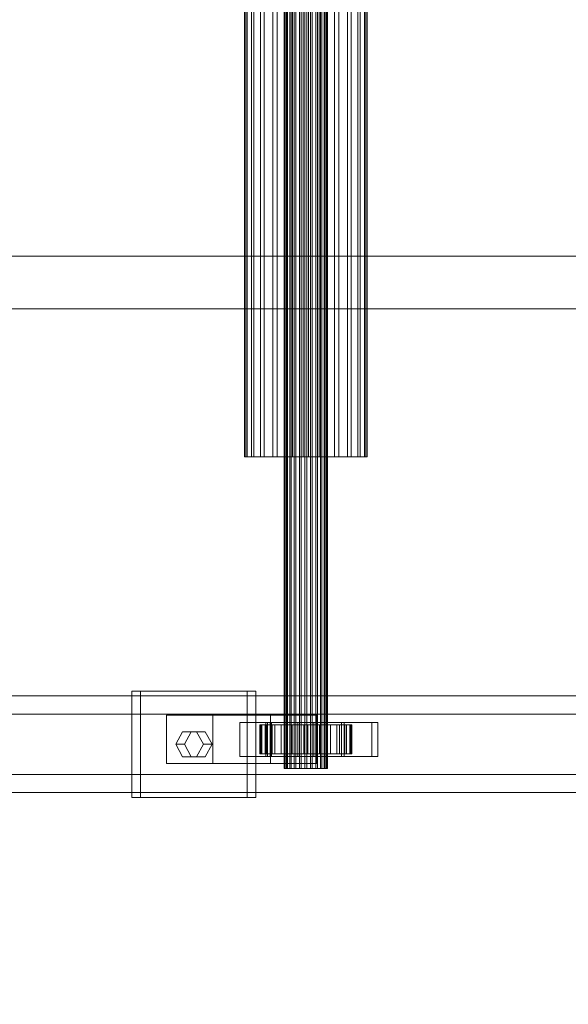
# Model space of a CAD drawing. Header units: millimetres. Extents: x -3490 to 61924, y -72580 to 6847.
# Tile 555 of 656: x 23518 to 23745, y -18538 to -18130. Entities that reach past the tile are written whole.
import ezdxf

# ---------------------------------------------------------------- set-up
doc = ezdxf.new("R2010")
doc.units = ezdxf.units.MM
doc.layers.add('COTAS_O', color=1, linetype='Continuous', lineweight=0)
doc.layers.add('superior_C02', color=7, linetype='Continuous', lineweight=0)
doc.dimstyles.new('R19_100', dxfattribs={"dimtxt": 250, "dimasz": 150, "dimexe": 150, "dimexo": 80, "dimgap": 100, "dimtad": 1, "dimtih": 1, "dimtoh": 1, "dimdsep": 46, "dimcen": 0.09, "dimadec": 0, "dimazin": 0, "dimtfac": 1, "dimtdec": 4, "dimtofl": 0, "dimtmove": 0, "dimatfit": 3, "dimfxl": 1, "dimtolj": 1, "dimtzin": 0, "dimarcsym": 0})

# ---------------------------------------------------------------- blocks, each defined once
blk = doc.blocks.new('DIM_R29_47')
at = {"layer": 'COTAS_O'}
for p, q in [((23050.07, -17510), (23005.07, -17660)), ((23750.07, -17510), (23050.07, -17510)), ((23050.07, -19480), (23050.07, -17510)), ((23050.07, -17510), (23095.07, -17660)), ((23050.07, -19480), (23005.07, -19330)), ((23050.07, -19480), (23095.07, -19330)), ((23750.07, -19480), (23050.07, -19480))]:
    blk.add_line(p, q, dxfattribs=at)
blk.add_text('1970 O', height=250, rotation=90, dxfattribs=at).set_placement((22950.07, -18495))

msp = doc.modelspace()

# ---------------------------------------------------------------- linework, layer by layer
at = {"layer": 'superior_C02'}
for p, q in [((23627.272, -18440), (23627.272, -17560)), ((23627.483, -18440), (23627.483, -17560)), ((23627.673, -18440), (23627.673, -17560)), ((23628.293, -18440), (23628.293, -17560)), ((23628.66, -18440), (23628.66, -17560)), ((23629.646, -18440), (23629.646, -17560)), ((23630.165, -18440), (23630.165, -17560)), ((23631.45, -18440), (23631.45, -17560)), ((23632.086, -18440), (23632.086, -17560)), ((23633.582, -18440), (23633.582, -17560)), ((23634.292, -18440), (23634.292, -17560)), ((23635.897, -18440), (23635.897, -17560)), ((23636.632, -18440), (23636.632, -17560)), ((23638.237, -18440), (23638.237, -17560)), ((23638.947, -18440), (23638.947, -17560)), ((23640.442, -18440), (23640.442, -17560)), ((23641.079, -18440), (23641.079, -17560)), ((23642.363, -18440), (23642.363, -17560)), ((23642.883, -18440), (23642.883, -17560)), ((23643.868, -18440), (23643.868, -17560)), ((23644.236, -18440), (23644.236, -17560)), ((23644.855, -17560), (23644.855, -18440)), ((23645.045, -18440), (23645.045, -17560)), ((23645.257, -18440), (23645.257, -17560)), ((23610.885, -18311.15), (23610.885, -17688.85)), ((23611.482, -18311.15), (23611.482, -17688.85)), ((23612.019, -18311.15), (23612.019, -17688.85)), ((23613.767, -18311.15), (23613.767, -17688.85)), ((23614.804, -18311.15), (23614.804, -17688.85)), ((23617.585, -18311.15), (23617.585, -17688.85)), ((23619.052, -18311.15), (23619.052, -17688.85)), ((23622.676, -18311.15), (23622.676, -17688.85)), ((23624.473, -18311.15), (23624.473, -17688.85)), ((23628.694, -18311.15), (23628.694, -17688.85)), ((23630.698, -18311.15), (23630.698, -17688.85)), ((23635.227, -18311.15), (23635.227, -17688.85)), ((23637.301, -18311.15), (23637.301, -17688.85)), ((23641.831, -18311.15), (23641.831, -17688.85)), ((23643.835, -18311.15), (23643.835, -17688.85)), ((23648.055, -18311.15), (23648.055, -17688.85)), ((23649.852, -18311.15), (23649.852, -17688.85)), ((23653.476, -18311.15), (23653.476, -17688.85)), ((23654.943, -18311.15), (23654.943, -17688.85)), ((23657.724, -18311.15), (23657.724, -17688.85)), ((23658.761, -18311.15), (23658.761, -17688.85)), ((23660.51, -17688.85), (23660.51, -18311.15)), ((23661.047, -18311.15), (23661.047, -17688.85)), ((23661.643, -18311.15), (23661.643, -17688.85)), ((23830.921, -18228.298), (23401.145, -18228.298)), ((23402.923, -18228.298), (23832.7, -18228.298)), ((24634.01, -18250), (15575.415, -18250)), ((15576.913, -18250), (24635.508, -18250)), ((23612.019, -18311.15), (23610.885, -18311.15)), ((23610.885, -18311.15), (23611.482, -18311.15)), ((23611.482, -18311.15), (23613.767, -18311.15)), ((23614.804, -18311.15), (23612.019, -18311.15)), ((23613.767, -18311.15), (23617.585, -18311.15)), ((23619.052, -18311.15), (23614.804, -18311.15)), ((23617.585, -18311.15), (23622.676, -18311.15)), ((23624.473, -18311.15), (23619.052, -18311.15)), ((23622.676, -18311.15), (23628.694, -18311.15)), ((23630.698, -18311.15), (23624.473, -18311.15)), ((23628.694, -18311.15), (23635.227, -18311.15)), ((23637.301, -18311.15), (23630.698, -18311.15)), ((23635.227, -18311.15), (23641.831, -18311.15)), ((23643.835, -18311.15), (23637.301, -18311.15)), ((23641.831, -18311.15), (23648.055, -18311.15)), ((23649.852, -18311.15), (23643.835, -18311.15)), ((23648.055, -18311.15), (23653.476, -18311.15)), ((23654.943, -18311.15), (23649.852, -18311.15)), ((23653.476, -18311.15), (23657.724, -18311.15)), ((23658.761, -18311.15), (23654.943, -18311.15)), ((23657.724, -18311.15), (23660.51, -18311.15)), ((23661.047, -18311.15), (23658.761, -18311.15)), ((23660.51, -18311.15), (23661.643, -18311.15)), ((23661.643, -18311.15), (23661.047, -18311.15)), ((23612.082, -18408), (23564.354, -18408)), ((23564.354, -18408), (23564.354, -18452)), ((23567.931, -18408), (23564.354, -18408)), ((23567.931, -18452), (23567.931, -18408)), ((23567.931, -18408), (23615.658, -18408)), ((23612.082, -18452), (23612.082, -18408)), ((23612.082, -18408), (23615.658, -18408)), ((23615.658, -18408), (23615.658, -18452)), ((23921.126, -18410), (22775.666, -18410)), ((22787.589, -18410), (23933.048, -18410)), ((23976.266, -18410), (22830.806, -18410)), ((22845.709, -18410), (23991.168, -18410)), ((23920.432, -18417.5), (22831.602, -18417.5)), ((22844.912, -18417.5), (23933.742, -18417.5)), ((23597.764, -18418), (23578.673, -18418)), ((23578.673, -18418), (23578.673, -18438)), ((23621.652, -18418), (23578.673, -18418)), ((23597.764, -18438), (23597.764, -18418)), ((23597.764, -18418), (23640.743, -18418)), ((23621.652, -18438), (23621.652, -18418)), ((23621.652, -18418), (23640.743, -18418)), ((23640.743, -18418), (23640.743, -18438)), ((23582.491, -18430), (23585.354, -18424.804)), ((23585.354, -18424.804), (23591.082, -18424.804)), ((23588.931, -18424.804), (23585.354, -18424.804)), ((23588.931, -18424.804), (23586.067, -18430)), ((23594.658, -18424.804), (23588.931, -18424.804)), ((23591.082, -18424.804), (23593.945, -18430)), ((23594.658, -18424.804), (23591.082, -18424.804)), ((23597.522, -18430), (23594.658, -18424.804)), ((23620.46, -18421), (23609.005, -18421)), ((23609.005, -18421), (23609.005, -18435)), ((23621.523, -18421), (23609.005, -18421)), ((23617.726, -18422), (23617.28, -18422)), ((23617.28, -18422), (23627.272, -18422)), ((23617.28, -18434), (23617.28, -18422)), ((23617.28, -18422), (23618.128, -18422)), ((23619.435, -18422), (23617.726, -18422)), ((23617.726, -18422), (23627.483, -18422)), ((23617.726, -18434), (23617.726, -18422)), ((23618.128, -18422), (23627.673, -18422)), ((23618.128, -18434), (23618.128, -18422)), ((23618.128, -18422), (23620.211, -18422)), ((23622.292, -18422), (23619.435, -18422)), ((23619.435, -18422), (23628.293, -18422)), ((23619.435, -18434), (23619.435, -18422)), ((23663.584, -18421), (23619.674, -18421)), ((23619.674, -18421), (23619.674, -18435)), ((23622.059, -18421), (23619.674, -18421)), ((23620.211, -18422), (23628.66, -18422)), ((23620.211, -18434), (23620.211, -18422)), ((23620.211, -18422), (23623.389, -18422)), ((23620.46, -18435), (23620.46, -18421)), ((23620.46, -18421), (23632.978, -18421)), ((23621.523, -18435), (23621.523, -18421)), ((23621.523, -18421), (23632.978, -18421)), ((23622.059, -18435), (23622.059, -18421)), ((23622.059, -18421), (23665.968, -18421)), ((23626.1, -18422), (23622.292, -18422)), ((23622.292, -18422), (23629.646, -18422)), ((23622.292, -18434), (23622.292, -18422)), ((23623.389, -18422), (23630.165, -18422)), ((23623.389, -18434), (23623.389, -18422)), ((23623.389, -18422), (23627.444, -18422)), ((23630.601, -18422), (23626.1, -18422)), ((23626.1, -18422), (23631.45, -18422)), ((23626.1, -18434), (23626.1, -18422)), ((23627.272, -18422), (23627.483, -18422)), ((23627.272, -18422), (23627.272, -18434)), ((23627.673, -18422), (23627.272, -18422)), ((23627.444, -18422), (23632.086, -18422)), ((23627.444, -18434), (23627.444, -18422)), ((23627.444, -18422), (23632.1, -18422)), ((23627.483, -18422), (23628.293, -18422)), ((23627.483, -18422), (23627.483, -18434)), ((23627.673, -18422), (23627.673, -18434)), ((23628.66, -18422), (23627.673, -18422)), ((23628.293, -18422), (23629.646, -18422)), ((23628.293, -18422), (23628.293, -18434)), ((23628.66, -18422), (23628.66, -18434)), ((23630.165, -18422), (23628.66, -18422)), ((23629.646, -18422), (23631.45, -18422)), ((23629.646, -18422), (23629.646, -18434)), ((23630.165, -18422), (23630.165, -18434)), ((23632.086, -18422), (23630.165, -18422)), ((23635.488, -18422), (23630.601, -18422)), ((23630.601, -18422), (23633.582, -18422)), ((23630.601, -18434), (23630.601, -18422)), ((23631.45, -18422), (23633.582, -18422)), ((23631.45, -18422), (23631.45, -18434)), ((23632.086, -18422), (23632.086, -18434)), ((23634.292, -18422), (23632.086, -18422)), ((23632.1, -18422), (23634.292, -18422)), ((23632.1, -18434), (23632.1, -18422)), ((23632.1, -18422), (23637.04, -18422)), ((23632.978, -18421), (23632.978, -18435)), ((23633.582, -18422), (23635.897, -18422)), ((23633.582, -18422), (23633.582, -18434)), ((23634.292, -18422), (23634.292, -18434)), ((23636.632, -18422), (23634.292, -18422)), ((23640.428, -18422), (23635.488, -18422)), ((23635.488, -18422), (23635.897, -18422)), ((23635.488, -18434), (23635.488, -18422)), ((23635.897, -18422), (23638.237, -18422)), ((23635.897, -18422), (23635.897, -18434)), ((23637.04, -18422), (23636.632, -18422)), ((23636.632, -18422), (23636.632, -18434)), ((23638.947, -18422), (23636.632, -18422)), ((23637.04, -18434), (23637.04, -18422)), ((23637.04, -18422), (23641.927, -18422)), ((23640.428, -18422), (23638.237, -18422)), ((23638.237, -18422), (23640.442, -18422)), ((23638.237, -18422), (23638.237, -18434)), ((23641.927, -18422), (23638.947, -18422)), ((23638.947, -18422), (23638.947, -18434)), ((23641.079, -18422), (23638.947, -18422)), ((23651.005, -18421), (23639.551, -18421)), ((23639.551, -18421), (23639.551, -18435)), ((23652.069, -18421), (23639.551, -18421)), ((23645.084, -18422), (23640.428, -18422)), ((23640.428, -18434), (23640.428, -18422)), ((23645.084, -18422), (23640.442, -18422)), ((23640.442, -18422), (23642.363, -18422)), ((23640.442, -18422), (23640.442, -18434)), ((23646.428, -18422), (23641.079, -18422)), ((23641.079, -18422), (23641.079, -18434)), ((23642.883, -18422), (23641.079, -18422)), ((23641.927, -18434), (23641.927, -18422)), ((23641.927, -18422), (23646.428, -18422)), ((23649.139, -18422), (23642.363, -18422)), ((23642.363, -18422), (23643.868, -18422)), ((23642.363, -18422), (23642.363, -18434)), ((23650.237, -18422), (23642.883, -18422)), ((23642.883, -18422), (23642.883, -18434)), ((23644.236, -18422), (23642.883, -18422)), ((23652.317, -18422), (23643.868, -18422)), ((23643.868, -18422), (23644.855, -18422)), ((23643.868, -18422), (23643.868, -18434)), ((23653.093, -18422), (23644.236, -18422)), ((23644.236, -18422), (23644.236, -18434)), ((23645.045, -18422), (23644.236, -18422)), ((23644.855, -18422), (23654.401, -18422)), ((23644.855, -18434), (23644.855, -18422)), ((23644.855, -18422), (23645.257, -18422)), ((23654.802, -18422), (23645.045, -18422)), ((23645.045, -18422), (23645.045, -18434)), ((23645.257, -18422), (23645.045, -18422)), ((23649.139, -18422), (23645.084, -18422)), ((23645.084, -18434), (23645.084, -18422)), ((23655.248, -18422), (23645.257, -18422)), ((23645.257, -18422), (23645.257, -18434)), ((23646.428, -18434), (23646.428, -18422)), ((23646.428, -18422), (23650.237, -18422)), ((23652.317, -18422), (23649.139, -18422)), ((23649.139, -18434), (23649.139, -18422)), ((23650.237, -18434), (23650.237, -18422)), ((23650.237, -18422), (23653.093, -18422)), ((23651.005, -18435), (23651.005, -18421)), ((23651.005, -18421), (23663.523, -18421)), ((23652.069, -18435), (23652.069, -18421)), ((23652.069, -18421), (23663.523, -18421)), ((23654.401, -18422), (23652.317, -18422)), ((23652.317, -18434), (23652.317, -18422)), ((23653.093, -18434), (23653.093, -18422)), ((23653.093, -18422), (23654.802, -18422)), ((23654.401, -18422), (23654.401, -18434)), ((23655.248, -18422), (23654.401, -18422)), ((23654.802, -18434), (23654.802, -18422)), ((23654.802, -18422), (23655.248, -18422)), ((23655.248, -18434), (23655.248, -18422)), ((23663.523, -18421), (23663.523, -18435)), ((23663.584, -18435), (23663.584, -18421)), ((23663.584, -18421), (23665.968, -18421)), ((23665.968, -18421), (23665.968, -18435)), ((23585.354, -18435.196), (23582.491, -18430)), ((23582.491, -18430), (23586.067, -18430)), ((23586.067, -18430), (23588.931, -18435.196)), ((23593.945, -18430), (23591.082, -18435.196)), ((23597.522, -18430), (23593.945, -18430)), ((23594.658, -18435.196), (23597.522, -18430)), ((23591.082, -18435.196), (23585.354, -18435.196)), ((23588.931, -18435.196), (23585.354, -18435.196)), ((23588.931, -18435.196), (23594.658, -18435.196)), ((23594.658, -18435.196), (23591.082, -18435.196)), ((23609.005, -18435), (23620.46, -18435)), ((23609.005, -18435), (23621.523, -18435)), ((23627.272, -18434), (23617.28, -18434)), ((23617.28, -18434), (23617.726, -18434)), ((23618.128, -18434), (23617.28, -18434)), ((23627.483, -18434), (23617.726, -18434)), ((23617.726, -18434), (23619.435, -18434)), ((23627.673, -18434), (23618.128, -18434)), ((23620.211, -18434), (23618.128, -18434)), ((23628.293, -18434), (23619.435, -18434)), ((23619.435, -18434), (23622.292, -18434)), ((23619.674, -18435), (23663.584, -18435)), ((23619.674, -18435), (23622.059, -18435)), ((23628.66, -18434), (23620.211, -18434)), ((23623.389, -18434), (23620.211, -18434)), ((23632.978, -18435), (23620.46, -18435)), ((23632.978, -18435), (23621.523, -18435)), ((23665.968, -18435), (23622.059, -18435)), ((23629.646, -18434), (23622.292, -18434)), ((23622.292, -18434), (23626.1, -18434)), ((23630.165, -18434), (23623.389, -18434)), ((23627.444, -18434), (23623.389, -18434)), ((23631.45, -18434), (23626.1, -18434)), ((23626.1, -18434), (23630.601, -18434)), ((23627.483, -18434), (23627.272, -18434)), ((23627.272, -18434), (23627.673, -18434)), ((23632.086, -18434), (23627.444, -18434)), ((23632.1, -18434), (23627.444, -18434)), ((23628.293, -18434), (23627.483, -18434)), ((23627.673, -18434), (23628.66, -18434)), ((23629.646, -18434), (23628.293, -18434)), ((23628.66, -18434), (23630.165, -18434)), ((23631.45, -18434), (23629.646, -18434)), ((23630.165, -18434), (23632.086, -18434)), ((23633.582, -18434), (23630.601, -18434)), ((23630.601, -18434), (23635.488, -18434)), ((23633.582, -18434), (23631.45, -18434)), ((23632.086, -18434), (23634.292, -18434)), ((23634.292, -18434), (23632.1, -18434)), ((23637.04, -18434), (23632.1, -18434)), ((23635.897, -18434), (23633.582, -18434)), ((23634.292, -18434), (23636.632, -18434)), ((23635.897, -18434), (23635.488, -18434)), ((23635.488, -18434), (23640.428, -18434)), ((23638.237, -18434), (23635.897, -18434)), ((23636.632, -18434), (23637.04, -18434)), ((23636.632, -18434), (23638.947, -18434)), ((23641.927, -18434), (23637.04, -18434)), ((23640.442, -18434), (23638.237, -18434)), ((23638.237, -18434), (23640.428, -18434)), ((23638.947, -18434), (23641.927, -18434)), ((23638.947, -18434), (23641.079, -18434)), ((23639.551, -18435), (23651.005, -18435)), ((23639.551, -18435), (23652.069, -18435)), ((23640.428, -18434), (23645.084, -18434)), ((23642.363, -18434), (23640.442, -18434)), ((23640.442, -18434), (23645.084, -18434)), ((23641.079, -18434), (23646.428, -18434)), ((23641.079, -18434), (23642.883, -18434)), ((23646.428, -18434), (23641.927, -18434)), ((23643.868, -18434), (23642.363, -18434)), ((23642.363, -18434), (23649.139, -18434)), ((23642.883, -18434), (23650.237, -18434)), ((23642.883, -18434), (23644.236, -18434)), ((23644.855, -18434), (23643.868, -18434)), ((23643.868, -18434), (23652.317, -18434)), ((23644.236, -18434), (23653.093, -18434)), ((23644.236, -18434), (23645.045, -18434)), ((23654.401, -18434), (23644.855, -18434)), ((23645.257, -18434), (23644.855, -18434)), ((23645.045, -18434), (23654.802, -18434)), ((23645.045, -18434), (23645.257, -18434)), ((23645.084, -18434), (23649.139, -18434)), ((23645.257, -18434), (23655.248, -18434)), ((23650.237, -18434), (23646.428, -18434)), ((23649.139, -18434), (23652.317, -18434)), ((23653.093, -18434), (23650.237, -18434)), ((23663.523, -18435), (23651.005, -18435)), ((23663.523, -18435), (23652.069, -18435)), ((23652.317, -18434), (23654.401, -18434)), ((23654.802, -18434), (23653.093, -18434)), ((23654.401, -18434), (23655.248, -18434)), ((23655.248, -18434), (23654.802, -18434)), ((23665.968, -18435), (23663.584, -18435)), ((23578.673, -18438), (23597.764, -18438)), ((23578.673, -18438), (23621.652, -18438)), ((23640.743, -18438), (23597.764, -18438)), ((23640.743, -18438), (23621.652, -18438)), ((23627.673, -18440), (23627.272, -18440)), ((23627.272, -18440), (23627.483, -18440)), ((23627.483, -18440), (23628.293, -18440)), ((23628.66, -18440), (23627.673, -18440)), ((23628.293, -18440), (23629.646, -18440)), ((23630.165, -18440), (23628.66, -18440)), ((23629.646, -18440), (23631.45, -18440)), ((23632.086, -18440), (23630.165, -18440)), ((23631.45, -18440), (23633.582, -18440)), ((23634.292, -18440), (23632.086, -18440)), ((23633.582, -18440), (23635.897, -18440)), ((23636.632, -18440), (23634.292, -18440)), ((23635.897, -18440), (23638.237, -18440)), ((23638.947, -18440), (23636.632, -18440)), ((23638.237, -18440), (23640.442, -18440)), ((23641.079, -18440), (23638.947, -18440)), ((23640.442, -18440), (23642.363, -18440)), ((23642.883, -18440), (23641.079, -18440)), ((23642.363, -18440), (23643.868, -18440)), ((23644.236, -18440), (23642.883, -18440)), ((23643.868, -18440), (23644.855, -18440)), ((23645.045, -18440), (23644.236, -18440)), ((23644.855, -18440), (23645.257, -18440)), ((23645.257, -18440), (23645.045, -18440)), ((22831.602, -18442.5), (23920.432, -18442.5)), ((22844.912, -18442.5), (23933.742, -18442.5)), ((22775.666, -18450), (23921.126, -18450)), ((22787.589, -18450), (23933.048, -18450)), ((22830.806, -18450), (23976.266, -18450)), ((22845.709, -18450), (23991.168, -18450)), ((23564.354, -18452), (23612.082, -18452)), ((23564.354, -18452), (23567.931, -18452)), ((23615.658, -18452), (23567.931, -18452)), ((23615.658, -18452), (23612.082, -18452))]:
    msp.add_line(p, q, dxfattribs=at)

# ---------------------------------------------------------------- dimensions: what is measured, and where the dimension line sits
at = {"layer": 'COTAS_O'}
dim = msp.add_aligned_dim(p1=(23750.067, -19480), p2=(23750.067, -17510), distance=700, text='<> O', dimstyle='R19_100', dxfattribs=at)
dim.commit()
dim.dimension.update_dxf_attribs({"geometry": 'DIM_R29_47', "text_midpoint": (23050.067, -18495)})

doc.saveas('drawing.dxf')
